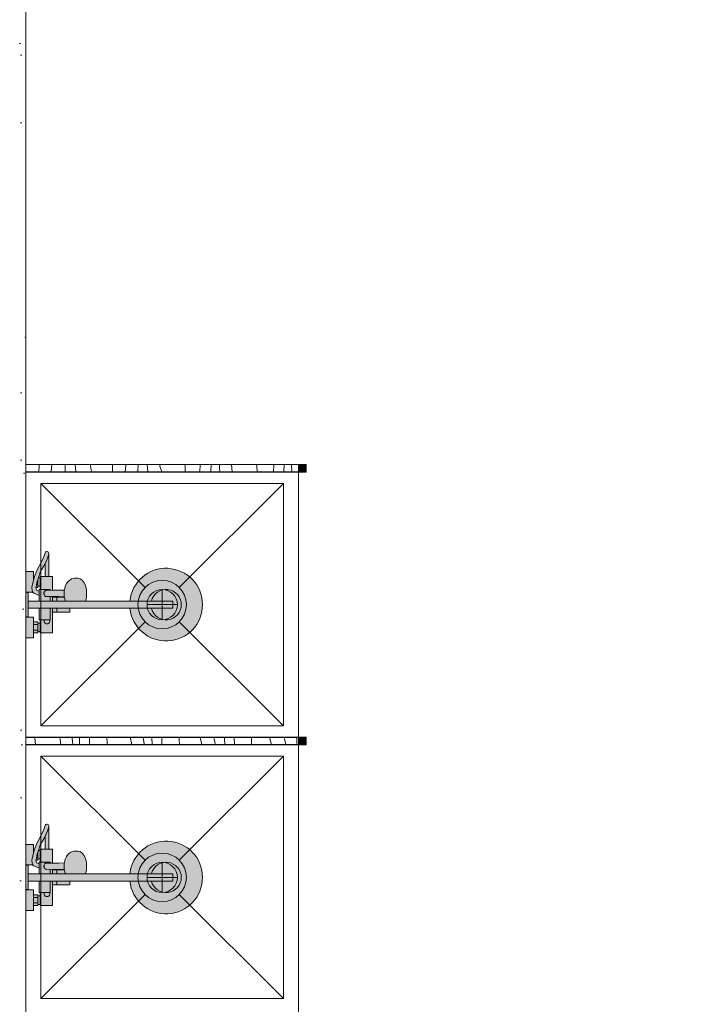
# Model space of a CAD drawing. Header units: millimetres. Extents: x -59761 to 112741, y -57975 to 46221.
# Tile 307 of 421: x 54300 to 56499, y -24299 to -21050. Entities that reach past the tile are written whole.
import ezdxf

# ---------------------------------------------------------------- set-up
doc = ezdxf.new("R2010")
doc.units = ezdxf.units.MM
doc.linetypes.add('Wipeout_Contour', pattern=[1000, 0, -1000])
doc.linetypes.add('Штриховая', pattern=[564.444447, 282.222223, -282.222223])
for name, color, linetype in [('Интерьер - Оборудование', 7, 'Continuous'), ('Интерьер - Сантехника', 7, 'Continuous'), ('Конструктив - Стены Блок 200 нов', 7, 'Continuous'), ('Элемент Модели - Зона', 7, 'Continuous')]:
    doc.layers.add(name, color=color, linetype=linetype)

# ---------------------------------------------------------------- blocks, each defined once
blk = doc.blocks.new('*X603', base_point=(2412685.8, -340475.5))
at = {"layer": 'Интерьер - Оборудование', "color": 7, "linetype": 'Continuous', "lineweight": 15}
for p, q in [((2512049.8, -309004.8), (2512050.3, -308993.5)), ((2512089.2, -309017.5), (2512091.9, -308993.5)), ((2512135.3, -309014.8), (2512135.6, -308993.5)), ((2512170.6, -309017.5), (2512169, -308993.5)), ((2512219.3, -308997.3), (2512218.4, -308993.5)), ((2512222.9, -309017.5), (2512219.3, -308997.3)), ((2512291.4, -309017.5), (2512292.1, -309002.8)), ((2512292.1, -309002.8), (2512291.9, -308993.5)), ((2512334.1, -309017.5), (2512336.4, -308996.7)), ((2512336.4, -308996.7), (2512336.8, -308993.5)), ((2512376, -309015.3), (2512376.3, -308993.5)), ((2512408, -309017.5), (2512406.6, -308993.5)), ((2512448.5, -308998.2), (2512448, -308993.5)), ((2512454.2, -309017.5), (2512448.5, -308998.2)), ((2512531.5, -309000.8), (2512531, -308993.5)), ((2512531.8, -309017.5), (2512531.5, -309000.8)), ((2512579.6, -309011.8), (2512580.8, -308998.1)), ((2512580.8, -308998.1), (2512581.2, -308993.5)), ((2512616.8, -309015.9), (2512617.1, -308993.5)), ((2512644.8, -309001.7), (2512644.4, -308993.5)), ((2512645.7, -309017.5), (2512644.8, -309001.7)), ((2512686.4, -309017.5), (2512684.1, -308993.5)), ((2512768.1, -308998.9), (2512767.3, -308993.5)), ((2512769.6, -309017.5), (2512768.1, -308998.9)), ((2512822.9, -309013), (2512823.6, -308999.3)), ((2512823.6, -308999.3), (2512823.9, -308993.5)), ((2512857.6, -309016.4), (2512858, -308993.5)), ((2512883.6, -309017.5), (2512882.4, -308993.5)), ((2512048.3, -309017.5), (2512049.8, -309004.8)), ((2512135.3, -309017.5), (2512135.3, -309014.8)), ((2512376, -309017.5), (2512376, -309015.3)), ((2512579, -309017.5), (2512579.6, -309011.8)), ((2512616.7, -309017.5), (2512616.8, -309015.9)), ((2512822.6, -309017.5), (2512822.9, -309013)), ((2512857.6, -309017.5), (2512857.6, -309016.4))]:
    blk.add_line(p, q, dxfattribs=at)
blk = doc.blocks.new('*X604', base_point=(2412685.8, -340475.5))
at = {"layer": 'Интерьер - Оборудование', "color": 7, "linetype": 'Continuous', "lineweight": 15}
for p, q in [((2512036, -309896.3), (2512035.8, -309893.5)), ((2512037.5, -309917.5), (2512036, -309896.3)), ((2512118.4, -309893.5), (2512119.7, -309900.3)), ((2512119.7, -309900.3), (2512122, -309917.5)), ((2512158.8, -309893.5), (2512159.2, -309896.9)), ((2512159.2, -309896.9), (2512161.5, -309917.5)), ((2512183.4, -309917.5), (2512182.8, -309893.5)), ((2512216.4, -309913.9), (2512215.7, -309893.5)), ((2512274.5, -309912), (2512273.4, -309893.5)), ((2512274.8, -309917.5), (2512274.5, -309912)), ((2512350.8, -309893.5), (2512351.4, -309896.4)), ((2512351.4, -309896.4), (2512355.3, -309917.5)), ((2512393.3, -309893.5), (2512396.3, -309914.9)), ((2512422.5, -309917.5), (2512422.1, -309893.5)), ((2512454.5, -309899.1), (2512454.4, -309893.5)), ((2512455.2, -309917.5), (2512454.5, -309899.1)), ((2512511.8, -309901.2), (2512511.5, -309893.5)), ((2512512.6, -309917.5), (2512511.8, -309901.2)), ((2512581.3, -309893.5), (2512586.7, -309917.5)), ((2512626.5, -309893.5), (2512629.2, -309908.7)), ((2512629.2, -309908.7), (2512630.6, -309917.5)), ((2512661.6, -309895.8), (2512661.5, -309893.5)), ((2512662, -309917.5), (2512661.6, -309895.8)), ((2512694.1, -309917.5), (2512693.5, -309893.5)), ((2512750.9, -309916.9), (2512750.1, -309893.5)), ((2512809.8, -309893.5), (2512816.4, -309917.5)), ((2512858.5, -309893.5), (2512860.4, -309902.8)), ((2512860.4, -309902.8), (2512863.2, -309917.5)), ((2512899.9, -309900.8), (2512899.6, -309893.5)), ((2512900.3, -309910.1), (2512899.9, -309900.8)), ((2512900.7, -309917.5), (2512900.3, -309910.1)), ((2512216.6, -309917.5), (2512216.4, -309913.9)), ((2512396.3, -309914.9), (2512396.7, -309917.5)), ((2512750.9, -309917.5), (2512750.9, -309916.9))]:
    blk.add_line(p, q, dxfattribs=at)

msp = doc.modelspace()

# ---------------------------------------------------------------- linework, layer by layer
at = {"layer": 'Интерьер - Оборудование', "color": 7, "linetype": 'Continuous', "lineweight": 15}
for p, q in [((55220, -22518), (55220, -22517.5)), ((55220, -22542), (55220, -22542.5)), ((55220, -23418), (55220, -23417.5)), ((55220, -23442), (55220, -23442.5))]:
    msp.add_line(p, q, dxfattribs=at)
at = {"layer": 'Интерьер - Оборудование', "color": 7, "linetype": 'Continuous', "lineweight": 5}
for p, q in [((54391.76, -22826.56), (54383.5, -22845.55)), ((54396.18, -22813.01), (54391.76, -22826.56)), ((54396.18, -22813.01), (54396.5, -22811)), ((54345.04, -22898.99), (54341.36, -22918.33)), ((54349.29, -22887), (54345.04, -22898.99)), ((54345.49, -22897.87), (54345.49, -22897.89)), ((54346, -22896.29), (54346, -22887)), ((54357.56, -22902.53), (54353.87, -22921.64)), ((54361.64, -22891), (54357.56, -22902.53)), ((54359.87, -22896), (54360, -22896)), ((54360, -22896), (54360, -22895.62)), ((54360, -22914), (54360, -22896)), ((54368, -22891), (54368, -22919)), ((54383.5, -22887), (54396.5, -22887)), ((54341.36, -22918.33), (54340.51, -22922.82)), ((54340.51, -22922.82), (54340.56, -22924.07)), ((54340.56, -22924.07), (54342.72, -22937.24)), ((54342.72, -22937.24), (54342.99, -22938.47)), ((54353.87, -22921.64), (54353.58, -22923.22)), ((54355.34, -22914), (54360, -22914)), ((54360, -22919), (54360, -22914)), ((54364, -22935.55), (54364, -22949.4)), ((54400, -22930), (54368, -22930)), ((54372, -22930), (54369.27, -22930)), ((54375.11, -22930), (54372, -22930)), ((54378.49, -22930), (54375.11, -22930)), ((54380.78, -22937.99), (54381.33, -22936.5)), ((54381.33, -22936.5), (54382.34, -22935.05)), ((54382.34, -22935.05), (54383.66, -22933.94)), ((54383.66, -22933.94), (54385.19, -22933.24)), ((54385.19, -22933.24), (54386.83, -22933)), ((54408, -22932.75), (54386.83, -22933)), ((54400, -22930), (54400, -22932.84)), ((54446.83, -22933.88), (54446.14, -22943)), ((54447.28, -22931.99), (54446.83, -22933.88)), ((54342.99, -22938.47), (54343.22, -22939)), ((54517.04, -22968), (54364, -22968)), ((54379.59, -22940.41), (54379.19, -22943)), ((54379.19, -22943), (54379.59, -22945.59)), ((54380.76, -22938), (54379.59, -22940.41)), ((54379.59, -22945.59), (54380.76, -22948)), ((54380.48, -22940), (54380.7, -22938.19)), ((54380.48, -22946), (54380.48, -22940)), ((54380.7, -22947.81), (54380.48, -22946)), ((54380.7, -22938.19), (54380.77, -22938)), ((54380.77, -22948), (54380.7, -22947.81)), ((54380.76, -22938), (54380.78, -22937.99)), ((54380.76, -22948), (54380.78, -22948.01)), ((54381.33, -22949.5), (54380.78, -22948.01)), ((54382.34, -22950.95), (54381.33, -22949.5)), ((54383.66, -22952.06), (54382.34, -22950.95)), ((54385.19, -22952.76), (54383.66, -22952.06)), ((54386.83, -22953), (54385.19, -22952.76)), ((54429.07, -22953.5), (54386.83, -22953)), ((54400, -22953.16), (54400, -22968)), ((54408, -22953.25), (54408, -22968)), ((54408, -22955.01), (54447.51, -22955.01)), ((54423, -22955.01), (54423, -22968)), ((54447.28, -22954.01), (54429.07, -22953.5)), ((54446.14, -22943), (54446.83, -22952.12)), ((54446.83, -22952.12), (54448.85, -22960.63)), ((54448.34, -22968), (54448.3, -22967.94)), ((54448.85, -22960.63), (54450.21, -22965.8)), ((54450.21, -22965.8), (54451.18, -22968)), ((54462.39, -22967.94), (54462.34, -22968)), ((54663.6, -22968), (54805, -22968)), ((54805, -22992), (54805, -22968)), ((54364, -22992), (54465, -22992)), ((54400, -23030), (54400, -22992)), ((54408, -23004.99), (54408, -22992)), ((54423, -23004.99), (54423, -22992)), ((54663.6, -22992), (54805, -22992)), ((54368, -23030), (54400, -23030)), ((54346, -23073), (54346, -23037)), ((54346, -23046), (54360, -23046)), ((54346, -23064), (54360, -23064)), ((54360, -23069), (54360, -23041)), ((54368, -23069), (54368, -23041)), ((54396.18, -23713.01), (54391.76, -23726.56)), ((54396.18, -23713.01), (54396.5, -23711)), ((54391.76, -23726.56), (54383.5, -23745.55)), ((54345.04, -23798.99), (54341.36, -23818.33)), ((54349.29, -23787), (54345.04, -23798.99)), ((54345.49, -23797.87), (54345.49, -23797.89)), ((54346, -23796.29), (54346, -23787)), ((54357.56, -23802.53), (54353.87, -23821.64)), ((54355.34, -23814), (54360, -23814)), ((54361.64, -23791), (54357.56, -23802.53)), ((54359.87, -23796), (54360, -23796)), ((54360, -23796), (54360, -23795.62)), ((54360, -23814), (54360, -23796)), ((54360, -23819), (54360, -23814)), ((54368, -23791), (54368, -23819)), ((54383.5, -23787), (54396.5, -23787)), ((54341.36, -23818.33), (54340.51, -23822.82)), ((54340.51, -23822.82), (54340.56, -23824.07)), ((54340.56, -23824.07), (54342.72, -23837.24)), ((54342.72, -23837.24), (54342.99, -23838.47)), ((54342.99, -23838.47), (54343.22, -23839)), ((54353.87, -23821.64), (54353.58, -23823.22)), ((54364, -23835.55), (54364, -23849.4)), ((54400, -23830), (54368, -23830)), ((54372, -23830), (54369.27, -23830)), ((54375.11, -23830), (54372, -23830)), ((54378.49, -23830), (54375.11, -23830)), ((54379.59, -23840.41), (54379.19, -23843)), ((54379.19, -23843), (54379.59, -23845.59)), ((54380.76, -23838), (54379.59, -23840.41)), ((54379.59, -23845.59), (54380.76, -23848)), ((54380.48, -23840), (54380.7, -23838.19)), ((54380.48, -23846), (54380.48, -23840)), ((54380.7, -23847.81), (54380.48, -23846)), ((54380.7, -23838.19), (54380.77, -23838)), ((54380.76, -23838), (54380.78, -23837.99)), ((54380.78, -23837.99), (54381.33, -23836.5)), ((54381.33, -23836.5), (54382.34, -23835.05)), ((54382.34, -23835.05), (54383.66, -23833.94)), ((54383.66, -23833.94), (54385.19, -23833.24)), ((54385.19, -23833.24), (54386.83, -23833)), ((54408, -23832.75), (54386.83, -23833)), ((54400, -23830), (54400, -23832.84)), ((54446.83, -23833.88), (54446.14, -23843)), ((54446.14, -23843), (54446.83, -23852.12)), ((54447.28, -23831.99), (54446.83, -23833.88)), ((54517.04, -23868), (54364, -23868)), ((54380.77, -23848), (54380.7, -23847.81)), ((54380.76, -23848), (54380.78, -23848.01)), ((54381.33, -23849.5), (54380.78, -23848.01)), ((54382.34, -23850.95), (54381.33, -23849.5)), ((54383.66, -23852.06), (54382.34, -23850.95)), ((54385.19, -23852.76), (54383.66, -23852.06)), ((54386.83, -23853), (54385.19, -23852.76)), ((54429.07, -23853.5), (54386.83, -23853)), ((54400, -23853.16), (54400, -23868)), ((54408, -23853.25), (54408, -23868)), ((54408, -23855.01), (54447.51, -23855.01)), ((54423, -23855.01), (54423, -23868)), ((54447.28, -23854.01), (54429.07, -23853.5)), ((54446.83, -23852.12), (54448.85, -23860.63)), ((54448.34, -23868), (54448.3, -23867.94)), ((54448.85, -23860.63), (54450.21, -23865.8)), ((54450.21, -23865.8), (54451.18, -23868)), ((54462.39, -23867.94), (54462.34, -23868)), ((54663.6, -23868), (54805, -23868)), ((54805, -23892), (54805, -23868)), ((54364, -23892), (54465, -23892)), ((54400, -23930), (54400, -23892)), ((54408, -23904.99), (54408, -23892)), ((54423, -23904.99), (54423, -23892)), ((54663.6, -23892), (54805, -23892)), ((54346, -23973), (54346, -23937)), ((54360, -23969), (54360, -23941)), ((54368, -23930), (54400, -23930)), ((54368, -23969), (54368, -23941)), ((54346, -23946), (54360, -23946)), ((54346, -23964), (54360, -23964))]:
    msp.add_line(p, q, dxfattribs=at)
at = {"layer": 'Интерьер - Оборудование', "color": 7, "linetype": 'Continuous', "lineweight": 5, "flags": 128}
for points in [[(54368, -22891), (54361.64, -22891), (54367.97, -22873.09), (54382.89, -22846.96), (54383.5, -22845.55), (54383.5, -22887), (54368, -22887)], [(54364, -22930), (54364, -22935.55), (54354.98, -22931.84), (54353.58, -22923.22), (54353.62, -22923), (54360, -22923), (54360, -22919), (54368, -22919), (54368, -22930)], [(54368, -23791), (54361.64, -23791), (54367.97, -23773.09), (54382.89, -23746.96), (54383.5, -23745.55), (54383.5, -23787), (54368, -23787)], [(54364, -23830), (54364, -23835.55), (54354.98, -23831.84), (54353.58, -23823.22), (54353.62, -23823), (54360, -23823), (54360, -23819), (54368, -23819), (54368, -23830)]]:
    msp.add_lwpolyline(points, close=True, dxfattribs=at)
at = {"layer": 'Интерьер - Оборудование', "color": 7, "linetype": 'Continuous', "lineweight": 5}
for centre, radius, start, end in [((54783, -22980), 50, 193.88654, 166.11346), ((54390, -23034.5), 9, 150, 30), ((54783, -23880), 50, 193.88654, 166.11346), ((54390, -23934.5), 9, 150, 30)]:
    msp.add_arc(centre, radius, start, end, dxfattribs=at)
at = {"layer": 'Интерьер - Сантехника', "color": 7, "linetype": 'Continuous', "lineweight": 5}
for p, q in [((55170, -22580), (54370, -22580)), ((54370, -22580), (54370, -23380)), ((54370, -22580), (54713.43, -22923.43)), ((55170, -22580), (54826.57, -22923.43)), ((55170, -23380), (55170, -22580)), ((54770, -23030), (54770, -22930)), ((54820, -22980), (54720, -22980)), ((54370, -23380), (54713.43, -23036.57)), ((55170, -23380), (54826.57, -23036.57)), ((54370, -23380), (55170, -23380)), ((55170, -23480), (54370, -23480)), ((54370, -23480), (54370, -24280)), ((54370, -23480), (54713.43, -23823.43)), ((55170, -23480), (54826.57, -23823.43)), ((55170, -24280), (55170, -23480)), ((54770, -23930), (54770, -23830)), ((54820, -23880), (54720, -23880)), ((54370, -24280), (54713.43, -23936.57)), ((55170, -24280), (54826.57, -23936.57)), ((54370, -24280), (55170, -24280))]:
    msp.add_line(p, q, dxfattribs=at)
for centre, radius in [((54770, -22980), 80), ((54770, -22980), 50), ((54770, -23880), 80), ((54770, -23880), 50)]:
    msp.add_circle(centre, radius, dxfattribs=at)
at = {"layer": 'Элемент Модели - Зона', "color": 253, "linetype": 'Штриховая', "lineweight": 15, "flags": 128}
msp.add_lwpolyline([(-8890, -17680), (-3119.74, -17680), (-3119.74, -14858.42), (142.53, -11594.86), (156.67, -11609), (156.67, -11580), (18300, -11580), (18300, -11600), (32399.73, -11600), (32399.73, -11580), (69081.36, -11580), (72316.72, -14823.47), (72320.06, -15158.11), (72320.06, -17695), (72360, -17695), (72360, -19700), (72120, -19700), (72120, -18300), (71700, -18300), (71700, -17900), (63300, -17900), (63300, -18300), (62700, -18300), (62700, -17900), (54320, -17900), (54320, -27030), (62700, -27030), (62700, -26350), (63300, -26350), (63300, -27540), (67380, -27540), (67380, -26630), (67500, -26630), (67500, -27660), (62920, -27660), (62920, -32819.89), (72120, -32819.89), (72120, -27750), (71650, -27750), (71650, -26250), (72120, -26250), (72120, -21200), (72360, -21200), (72360, -33849.94), (72120, -33849.94), (72120, -33059.89), (54320, -33059.89), (54320, -39349.94), (72120, -39349.94), (72120, -36299.94), (71700.06, -36299.94), (71700.06, -35674.44), (72120, -35674.44), (72120, -35349.94), (72360, -35349.94), (72360, -35679.94), (75850, -35679.94), (75850, -16794.88), (75238.88, -16794.88), (75238.88, -9000), (80700, -9000), (80700, -8700), (81300, -8700), (81300, -9000), (87517.1, -9000), (87517.1, -320), (85530, -320), (85530, 300), (84182.9, 300), (81300, 300), (81300, -300), (80700, -300), (80700, 212.5), (79799.78, 212.5), (72300, 212.5), (72300, -300), (71700, -300), (71700, 212.5), (63300, 212.5), (63300, -300), (62700, -300), (62700, 212.5), (54300, 212.5), (54300, -300), (53700, -300), (53700, 212.5), (45650, 212.5), (45650, -300), (45050, -300), (44950, -300), (44950, -5367.2), (32450.06, -5367.2), (32450.06, -200), (32450.06, 7690), (32460.06, 7690), (32460.06, 13850), (29720, 13850), (29720, 5730), (28964.53, 5730), (28964.53, 212), (27300.06, 212), (27300.06, -300), (26700.06, -300), (26700.06, 212), (18300, 212), (18300, -300), (17700, -300), (17700, 212), (16025.03, 212), (16025.03, -7500), (16025.03, -9042.59), (9300, -9042.59), (9300, -9300), (8700, -9300), (8700, -9042.59), (300, -9042.59), (300, -9300), (-300, -9300), (-300, -9042.59), (-8250, -9042.59), (-8250, -9300), (-8850, -9300), (-8850, -9042.59), (-8890, -9042.59)], close=True, dxfattribs=at)

# ---------------------------------------------------------------- next in the draw order: wipeouts: each hides what was drawn before it
at = {"color": 254, "linetype": 'Wipeout_Contour', "lineweight": 0, "ltscale": 10124381.42029568}
msp.add_wipeout([(54300, -20699.67), (54300, -27030), (54320, -27030), (54320, -20699.67)], dxfattribs=at).dxf.layer = 'Конструктив - Стены Блок 200 нов'

# ---------------------------------------------------------------- next in the draw order: hatches: boundary and pattern name
at = {"layer": 'Интерьер - Оборудование', "linetype": 'Continuous', "lineweight": 0}
for points in [[(55220, -22517.5), (54320, -22517.5), (54320, -22518), (55220, -22518)], [(55220, -22542.5), (55220, -22542), (54320, -22542), (54320, -22542.5)], [(55220, -23417.5), (54320, -23417.5), (54320, -23418), (55220, -23418)], [(55220, -23442.5), (55220, -23442), (54320, -23442), (54320, -23442.5)]]:
    msp.add_hatch(color=255, dxfattribs=at).paths.add_polyline_path(points)
h = msp.add_hatch(color=255, dxfattribs=at)
h.paths.add_polyline_path([(54663.6, -22992, 19.9498744), (54663.6, -22968), (54517.04, -22968), (54519.91, -22955.94), (54520.88, -22943), (54519.91, -22930.06), (54517.04, -22918), (54512.48, -22907.64), (54506.54, -22899.7), (54499.63, -22894.7), (54492.2, -22893), (54481.56, -22893), (54478.38, -22893.51), (54471.03, -22895.2), (54468.29, -22896.64), (54461.65, -22901.44), (54459.79, -22903.5), (54454.37, -22910.75), (54450.21, -22920.2), (54448.85, -22925.37), (54447.28, -22931.99), (54429.07, -22932.5), (54408, -22932.75), (54408, -22887), (54396.5, -22887), (54396.5, -22811, 0.8537531), (54383.82, -22808.99), (54379.64, -22821.84), (54371.31, -22841.04), (54356.13, -22867.71), (54349.29, -22887), (54346, -22887), (54346, -22871), (54320, -22871), (54320, -22939), (54343.22, -22939), (54343.49, -22939.63), (54344.22, -22940.65), (54345.13, -22941.52), (54346.2, -22942.19), (54364, -22949.56), (54364, -22968), (54328, -22968), (54328, -22940), (54320, -22940), (54320, -23020), (54328, -23020), (54328, -22992), (54364, -22992), (54364, -23030), (54368, -23030), (54368, -23041), (54360, -23041), (54360, -23037), (54346, -23037), (54346, -23021), (54320, -23021), (54320, -23089), (54346, -23089), (54346, -23073), (54360, -23073), (54360, -23069), (54368, -23069), (54368, -23073), (54408, -23073), (54408, -23004.99), (54465, -23004.99), (54465, -23004.39), (54465, -23002.82), (54465, -23000.35), (54465, -22997.08), (54465, -22993.13), (54465, -22992)])
h.paths.add_polyline_path([(54364, -22930), (54364, -22935.55), (54354.98, -22931.84), (54353.58, -22923.22), (54353.62, -22923), (54360, -22923), (54360, -22919), (54368, -22919), (54368, -22930)], flags=0)
h.paths.add_polyline_path([(54368, -22891), (54361.64, -22891), (54367.97, -22873.09), (54382.89, -22846.96), (54383.5, -22845.55), (54383.5, -22887), (54368, -22887)], flags=0)
h = msp.add_hatch(color=255, dxfattribs=at)
h.paths.add_polyline_path([(54663.6, -23892, 19.9498744), (54663.6, -23868), (54517.04, -23868), (54519.91, -23855.94), (54520.88, -23843), (54519.91, -23830.06), (54517.04, -23818), (54512.48, -23807.64), (54506.54, -23799.7), (54499.63, -23794.7), (54492.2, -23793), (54481.56, -23793), (54478.38, -23793.51), (54471.03, -23795.2), (54468.29, -23796.64), (54461.65, -23801.44), (54459.79, -23803.5), (54454.37, -23810.75), (54450.21, -23820.2), (54448.85, -23825.37), (54447.28, -23831.99), (54429.07, -23832.5), (54408, -23832.75), (54408, -23787), (54396.5, -23787), (54396.5, -23711, 0.8537531), (54383.82, -23708.99), (54379.64, -23721.84), (54371.31, -23741.04), (54356.13, -23767.71), (54349.29, -23787), (54346, -23787), (54346, -23771), (54320, -23771), (54320, -23839), (54343.22, -23839), (54343.49, -23839.63), (54344.22, -23840.65), (54345.13, -23841.52), (54346.2, -23842.19), (54364, -23849.56), (54364, -23868), (54328, -23868), (54328, -23840), (54320, -23840), (54320, -23920), (54328, -23920), (54328, -23892), (54364, -23892), (54364, -23930), (54368, -23930), (54368, -23941), (54360, -23941), (54360, -23937), (54346, -23937), (54346, -23921), (54320, -23921), (54320, -23989), (54346, -23989), (54346, -23973), (54360, -23973), (54360, -23969), (54368, -23969), (54368, -23973), (54408, -23973), (54408, -23904.99), (54465, -23904.99), (54465, -23904.39), (54465, -23902.82), (54465, -23900.35), (54465, -23897.08), (54465, -23893.13), (54465, -23892)])
h.paths.add_polyline_path([(54364, -23830), (54364, -23835.55), (54354.98, -23831.84), (54353.58, -23823.22), (54353.62, -23823), (54360, -23823), (54360, -23819), (54368, -23819), (54368, -23830)], flags=0)
h.paths.add_polyline_path([(54368, -23791), (54361.64, -23791), (54367.97, -23773.09), (54382.89, -23746.96), (54383.5, -23745.55), (54383.5, -23787), (54368, -23787)], flags=0)
at = {"layer": 'Конструктив - Стены Блок 200 нов', "linetype": 'Continuous', "lineweight": 5}
h = msp.add_hatch(dxfattribs=at)
h.set_pattern_fill('ШТУКАТУРКА__ГИПС_01_000D', color=252, style=0, pattern_type=2)
h.set_pattern_definition([(45, (-45000, -53650), (-111.36932, 111.36932), [0, -105, 0, -157.5]), (110, (-44650, -53650), (148.00159, 53.86817), [0, -77, 0, -133])])
h.paths.add_polyline_path([(54300, -20699.67), (54300, -27030), (54320, -27030), (54320, -20699.67)])

# ---------------------------------------------------------------- next in the draw order: linework, layer by layer
at = {"layer": 'Интерьер - Оборудование', "color": 7, "linetype": 'Continuous', "lineweight": 15}
for p, q in [((55220, -22517.5), (54320, -22517.5)), ((54320, -22517.5), (54320, -22518)), ((54320, -22542.5), (54320, -22542)), ((55220, -22542.5), (54320, -22542.5)), ((55220, -23417.5), (54320, -23417.5)), ((54320, -23417.5), (54320, -23418)), ((54320, -23442.5), (54320, -23442)), ((55220, -23442.5), (54320, -23442.5))]:
    msp.add_line(p, q, dxfattribs=at)
at = {"layer": 'Интерьер - Оборудование', "color": 7, "linetype": 'Continuous', "lineweight": 5}
for p, q in [((54328, -22992), (54328, -22968)), ((54328, -23892), (54328, -23868))]:
    msp.add_line(p, q, dxfattribs=at)
at = {"layer": 'Интерьер - Оборудование', "color": 7, "linetype": 'Continuous', "lineweight": 5, "flags": 128}
for points in [[(54663.6, -22992, 19.9498744), (54663.6, -22968), (54517.04, -22968), (54519.91, -22955.94), (54520.88, -22943), (54519.91, -22930.06), (54517.04, -22918), (54512.48, -22907.64), (54506.54, -22899.7), (54499.63, -22894.7), (54492.2, -22893), (54481.56, -22893), (54478.38, -22893.51), (54471.03, -22895.2), (54468.29, -22896.64), (54461.65, -22901.44), (54459.79, -22903.5), (54454.37, -22910.75), (54450.21, -22920.2), (54448.85, -22925.37), (54447.28, -22931.99), (54429.07, -22932.5), (54408, -22932.75), (54408, -22887), (54396.5, -22887), (54396.5, -22811, 0.8537531), (54383.82, -22808.99), (54379.64, -22821.84), (54371.31, -22841.04), (54356.13, -22867.71), (54349.29, -22887), (54346, -22887), (54346, -22871), (54320, -22871), (54320, -22939), (54343.22, -22939), (54343.49, -22939.63), (54344.22, -22940.65), (54345.13, -22941.52), (54346.2, -22942.19), (54364, -22949.56), (54364, -22968), (54328, -22968), (54328, -22940), (54320, -22940), (54320, -23020), (54328, -23020), (54328, -22992), (54364, -22992), (54364, -23030), (54368, -23030), (54368, -23041), (54360, -23041), (54360, -23037), (54346, -23037), (54346, -23021), (54320, -23021), (54320, -23089), (54346, -23089), (54346, -23073), (54360, -23073), (54360, -23069), (54368, -23069), (54368, -23073), (54408, -23073), (54408, -23004.99), (54465, -23004.99), (54465, -23004.39), (54465, -23002.82), (54465, -23000.35), (54465, -22997.08), (54465, -22993.13), (54465, -22992)], [(54663.6, -23892, 19.9498744), (54663.6, -23868), (54517.04, -23868), (54519.91, -23855.94), (54520.88, -23843), (54519.91, -23830.06), (54517.04, -23818), (54512.48, -23807.64), (54506.54, -23799.7), (54499.63, -23794.7), (54492.2, -23793), (54481.56, -23793), (54478.38, -23793.51), (54471.03, -23795.2), (54468.29, -23796.64), (54461.65, -23801.44), (54459.79, -23803.5), (54454.37, -23810.75), (54450.21, -23820.2), (54448.85, -23825.37), (54447.28, -23831.99), (54429.07, -23832.5), (54408, -23832.75), (54408, -23787), (54396.5, -23787), (54396.5, -23711, 0.8537531), (54383.82, -23708.99), (54379.64, -23721.84), (54371.31, -23741.04), (54356.13, -23767.71), (54349.29, -23787), (54346, -23787), (54346, -23771), (54320, -23771), (54320, -23839), (54343.22, -23839), (54343.49, -23839.63), (54344.22, -23840.65), (54345.13, -23841.52), (54346.2, -23842.19), (54364, -23849.56), (54364, -23868), (54328, -23868), (54328, -23840), (54320, -23840), (54320, -23920), (54328, -23920), (54328, -23892), (54364, -23892), (54364, -23930), (54368, -23930), (54368, -23941), (54360, -23941), (54360, -23937), (54346, -23937), (54346, -23921), (54320, -23921), (54320, -23989), (54346, -23989), (54346, -23973), (54360, -23973), (54360, -23969), (54368, -23969), (54368, -23973), (54408, -23973), (54408, -23904.99), (54465, -23904.99), (54465, -23904.39), (54465, -23902.82), (54465, -23900.35), (54465, -23897.08), (54465, -23893.13), (54465, -23892)]]:
    msp.add_lwpolyline(points, format="xyb", close=True, dxfattribs=at)
at = {"layer": 'Интерьер - Сантехника', "color": 7, "linetype": 'Continuous', "lineweight": 5, "flags": 128}
for points in [[(55220, -23430), (55220, -22530), (54320, -22530), (54320, -23430)], [(55220, -24330), (55220, -23430), (54320, -23430), (54320, -24330)]]:
    msp.add_lwpolyline(points, close=True, dxfattribs=at)
at = {"layer": 'Конструктив - Стены Блок 200 нов', "color": 7, "linetype": 'Continuous', "lineweight": 5, "flags": 128}
msp.add_lwpolyline([(54320, -27030), (54320, -20699.67)], dxfattribs=at)

# ---------------------------------------------------------------- next in the draw order: wipeouts: each hides what was drawn before it
at = {"color": 254, "linetype": 'Wipeout_Contour', "lineweight": 0, "ltscale": 10125546.58558911}
msp.add_wipeout([(54320, -22518), (54320, -22542), (55220, -22542), (55220, -22518)], dxfattribs=at).dxf.layer = 'Интерьер - Оборудование'
at = {"color": 254, "linetype": 'Wipeout_Contour', "lineweight": 0, "ltscale": 10125986.66681162}
msp.add_wipeout([(54320, -23418), (54320, -23442), (55220, -23442), (55220, -23418)], dxfattribs=at).dxf.layer = 'Интерьер - Оборудование'

# ---------------------------------------------------------------- next in the draw order: hatches: boundary and pattern name
at = {"layer": 'Интерьер - Оборудование', "linetype": 'Continuous', "lineweight": 0}
for points in [[(55245, -22517.5), (55220, -22517.5), (55220, -22542.5), (55245, -22542.5)], [(55245, -23417.5), (55220, -23417.5), (55220, -23442.5), (55245, -23442.5)]]:
    msp.add_hatch(color=255, dxfattribs=at).paths.add_polyline_path(points)

# ---------------------------------------------------------------- next in the draw order: linework, layer by layer
at = {"layer": 'Интерьер - Оборудование', "color": 7, "linetype": 'Continuous', "lineweight": 5, "flags": 128}
for points in [[(54320, -22518), (54320, -22542), (55220, -22542), (55220, -22518)], [(54320, -23418), (54320, -23442), (55220, -23442), (55220, -23418)]]:
    msp.add_lwpolyline(points, close=True, dxfattribs=at)
at = {"layer": 'Интерьер - Оборудование', "color": 7, "linetype": 'Continuous', "lineweight": 15, "flags": 128}
for points in [[(55245, -22517.5), (55220, -22517.5), (55220, -22542.5), (55245, -22542.5)], [(55245, -23417.5), (55220, -23417.5), (55220, -23442.5), (55245, -23442.5)]]:
    msp.add_lwpolyline(points, close=True, dxfattribs=at)

# ---------------------------------------------------------------- next in the draw order: block references
at = {"layer": 'Интерьер - Оборудование', "color": 7, "linetype": 'Continuous', "lineweight": 5}
for name in ['*X603', '*X604']:
    msp.add_blockref(name, (-45000, -54000), dxfattribs=at)

doc.saveas('drawing.dxf')
